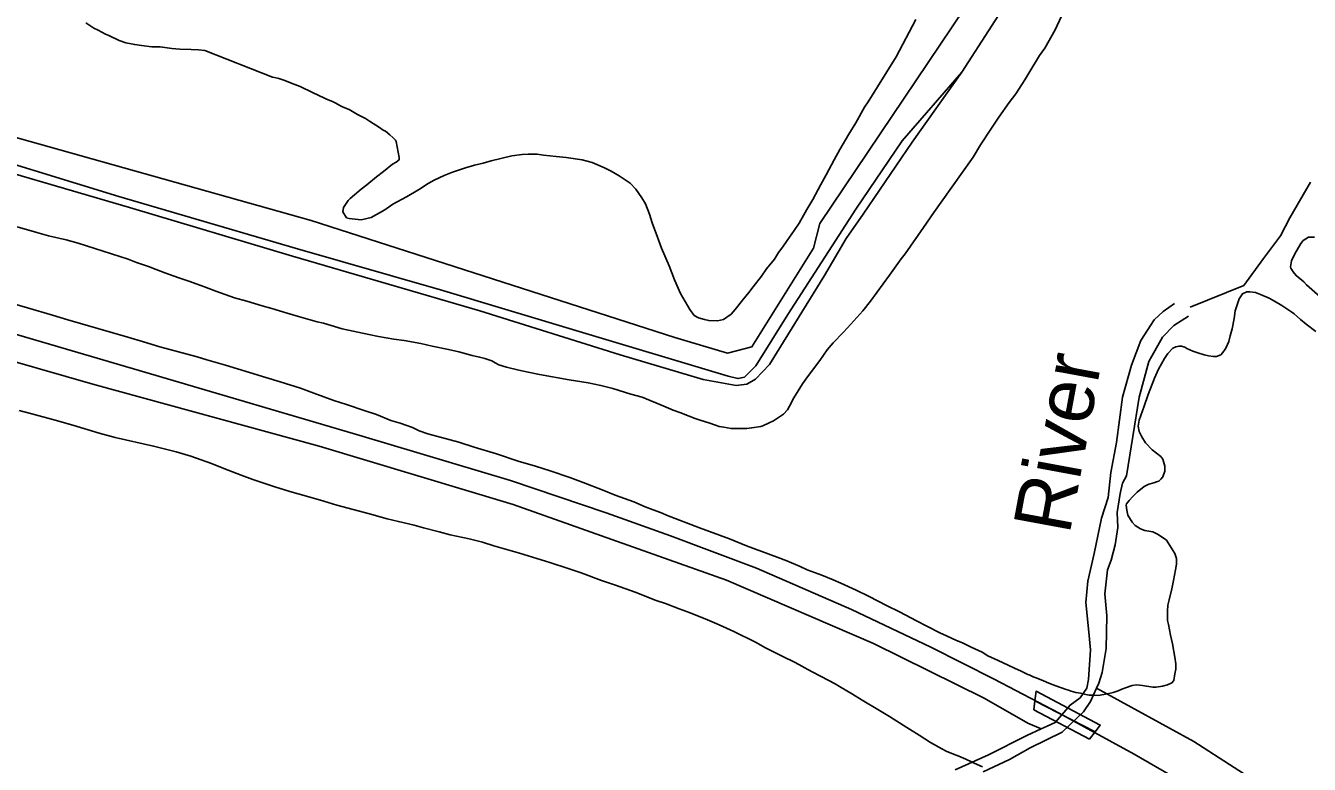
# Model space of a CAD drawing. Extents: x 3355677 to 3393573, y 612928 to 638357.
# Drawn here: x 3376042 to 3378277, y 631105 to 632391 of the extents above; entities that cross this region are included whole.
import ezdxf

# ---------------------------------------------------------------- set-up
doc = ezdxf.new("R2010")
doc.units = 0
for name, color, linetype in [('V-BRDG-OTLN', 7, 'Continuous'), ('V-RIVR-IDEN', 7, 'Continuous'), ('V-ROAD-CNTR', 7, 'Continuous'), ('V-SITE-VEGE', 7, 'Continuous'), ('V-TOPO-SHOR', 7, 'Continuous')]:
    doc.layers.add(name, color=color, linetype=linetype)

msp = doc.modelspace()

# ---------------------------------------------------------------- linework, layer by layer
at = {"layer": 'V-BRDG-OTLN'}
msp.add_line((3377799.1, 631215.6), (3377903.8, 631161.3), dxfattribs=at)
msp.add_lwpolyline([(3377894.1, 631148.5), (3377797.1, 631199.7), (3377799.1, 631215.6), (3377801.2, 631231.9), (3377912.9, 631173.2), (3377903.8, 631161.3)], close=True, dxfattribs=at)
at = {"layer": 'V-ROAD-CNTR'}
msp.add_lwpolyline([(3372689.3, 632825.7), (3374107.6, 632416), (3376258.9, 631784.3), (3376622, 631677.8), (3376886.1, 631598.8), (3377052.7, 631542.8), (3377164.3, 631502.4), (3377314.1, 631446.4), (3377479.7, 631374.3), (3377617.7, 631308.8), (3377728.3, 631253.3), (3377841.2, 631193.7), (3377971.9, 631122.6), (3378124.6, 631034.4), (3378237.6, 630961.9), (3378370.3, 630877.5), (3378499.8, 630785.3), (3378647.9, 630675), (3378785.3, 630563.4), (3378956.1, 630417.5), (3379071.3, 630311.8), (3379188.4, 630199.8), (3379351.8, 630038.9), (3379713.4, 629684.6)], dxfattribs=at)
at = {"layer": 'V-SITE-VEGE'}
for points in [[(3377257.4, 631691.8), (3377270.1, 631689.2), (3377297, 631689.2), (3377305.9, 631690.8), (3377321.8, 631693), (3377325.4, 631694), (3377336.5, 631699.3), (3377343.9, 631703), (3377354.4, 631709.4), (3377361.3, 631714.2), (3377368.1, 631721.6), (3377371.8, 631728.4), (3377379.1, 631742.7), (3377394.4, 631767), (3377402.8, 631779.1), (3377424.4, 631807.7), (3377437.5, 631826.2), (3377448, 631838.3), (3377465.9, 631856.8), (3377478.5, 631871.1), (3377499.6, 631894.4), (3377512.7, 631911.3), (3377545.9, 631956.2), (3377566.4, 631984.7), (3377573.2, 631993.7), (3377605.3, 632039.2), (3377623.1, 632065.6), (3377635.8, 632083.5), (3377691.5, 632161.7), (3377704.1, 632182.9), (3377723.6, 632211.9), (3377736.2, 632231.5), (3377754, 632256.8), (3377765.6, 632272.2), (3377781.4, 632296.5), (3377790.3, 632310.7), (3377807.1, 632338.7), (3377816.1, 632351.4), (3377834.5, 632383.6), (3377845.5, 632406.9)], [(3376204.6, 632365), (3376186.6, 632373.4), (3376180.8, 632376), (3376167.6, 632382.8), (3376160.2, 632386.5), (3376146.5, 632395.4)], [(3377591.8, 632401.5), (3377557.2, 632336.5), (3377508.8, 632257.8), (3377502.5, 632248.8), (3377487.3, 632221.3), (3377475.2, 632201.8), (3377459.4, 632174.8), (3377449.5, 632156.9), (3377435.3, 632131), (3377426.3, 632114.1), (3377412.2, 632088.2), (3377401.7, 632070.8), (3377388.5, 632047), (3377379.6, 632034.3), (3377367.5, 632016.4), (3377360.1, 632005.8), (3377352.8, 631995.8), (3377345.4, 631984.2), (3377331.7, 631967.2), (3377322.8, 631954.6)], [(3377322.8, 631954.6), (3377308.6, 631936.1), (3377300.7, 631926), (3377290.2, 631913.3), (3377277, 631896.4), (3377270.2, 631888.5), (3377256.5, 631879), (3377246.5, 631876.8), (3377231.2, 631877.3), (3377223.8, 631878.9), (3377213.2, 631882), (3377205.9, 631886.2), (3377197.9, 631896.8), (3377182, 631924.2), (3377171.4, 631948.4), (3377162.4, 631972.6), (3377149.1, 632003.2), (3377141.7, 632022.2), (3377132.7, 632047.5), (3377127.9, 632062.2), (3377121, 632080.2), (3377114.6, 632090.7), (3377104.1, 632106), (3377094, 632116.5), (3377075, 632129.1), (3377061.3, 632137.5), (3377049.6, 632143.3), (3377028, 632152.2), (3377010.6, 632156.9), (3376983.1, 632161.1), (3376965.2, 632162.6), (3376943.6, 632165.2), (3376932.5, 632166.8), (3376916.7, 632166.7), (3376906.1, 632166.2), (3376888.2, 632164), (3376852.3, 632155.5), (3376838.1, 632151.2), (3376823.3, 632147.5), (3376807.5, 632143.3), (3376784.9, 632135.3), (3376770.6, 632130), (3376753.2, 632121.5), (3376742.7, 632115.7), (3376727.4, 632106.1), (3376718.5, 632100.8), (3376704.8, 632092.4), (3376681.1, 632079.7), (3376666.8, 632070.1), (3376643.1, 632056.4), (3376625.7, 632052.6), (3376605.2, 632055.2), (3376600.4, 632056.3), (3376594.1, 632066.8), (3376595.1, 632074.2), (3376603, 632086.3), (3376606.7, 632090), (3376625.6, 632105.9), (3376635.6, 632113.3), (3376652.5, 632127.6), (3376664.6, 632136.6), (3376680.4, 632149.3), (3376686.7, 632153), (3376692, 632157.2), (3376692, 632160.9), (3376686.6, 632188.9), (3376685.6, 632191), (3376680.8, 632196.2), (3376675.5, 632200.4), (3376668.1, 632206.8), (3376664.4, 632208.9), (3376657.5, 632213.1), (3376640.6, 632224.6), (3376633.2, 632228.8), (3376619.5, 632236.2), (3376610.5, 632241.4), (3376604.7, 632244.6), (3376594.7, 632248.8), (3376588.9, 632251.9), (3376581.5, 632255.6), (3376575.7, 632258.8), (3376565.6, 632262.4), (3376561.9, 632264.5), (3376541.3, 632274), (3376519.7, 632284.5), (3376505.4, 632290.2), (3376492.8, 632295), (3376482.2, 632298.6), (3376474.8, 632300.2), (3376471.7, 632300.7), (3376353.4, 632347.4), (3376342.3, 632348.4), (3376329.6, 632348.9), (3376310.1, 632349.9), (3376296.4, 632351), (3376275.8, 632353.5), (3376261.1, 632354), (3376243.1, 632356.1), (3376231.5, 632357.7), (3376216.2, 632360.8), (3376204.6, 632365)], [(3376027, 632040.7), (3376060.8, 632030.8), (3376081.4, 632025), (3376112, 632017.7), (3376133.1, 632012), (3376220.2, 631984.2), (3376234.4, 631978.4), (3376255.6, 631971.1), (3376268.8, 631965.9), (3376284.1, 631960.6), (3376308.3, 631951.7), (3376325.8, 631946), (3376353.2, 631936), (3376372.8, 631928.7), (3376405.5, 631917.1), (3376426.6, 631910.8), (3376453.5, 631903), (3376470.4, 631898.3), (3376496.8, 631890.4), (3376516.9, 631884.2), (3376549.1, 631875.3), (3376560.2, 631872.7), (3376592.9, 631862.7), (3376639.3, 631852.8), (3376656.2, 631849.7), (3376682.6, 631845), (3376700.5, 631842.4), (3376729.6, 631837.2), (3376749.6, 631832.5), (3376778.1, 631826.7), (3376796.1, 631822.6), (3376819.3, 631816.3), (3376832, 631813.7), (3376840.9, 631811.1), (3376843, 631810.5), (3376853.1, 631806.9), (3376859.4, 631803.7), (3376865.7, 631800), (3376878.9, 631796.4), (3376900.1, 631791.2), (3376916.4, 631787.5), (3376936.5, 631783.3), (3376988.2, 631774), (3377020.9, 631768.8), (3377043.1, 631764.1), (3377064.2, 631758.8), (3377095.3, 631749.4), (3377114.9, 631743.7), (3377152.9, 631728.4), (3377169.2, 631721.1), (3377180.9, 631717.4), (3377197.2, 631710.6), (3377207.3, 631706.9), (3377217.8, 631703.3), (3377231.5, 631699.1), (3377242.6, 631695.4), (3377249.5, 631692.8), (3377257.4, 631691.8)], [(3378285.9, 632022.2), (3378275.3, 632022.2), (3378266.4, 632016.4), (3378262.1, 632011.6), (3378251.6, 631993.7), (3378245.9, 631981), (3378244.3, 631971), (3378244.8, 631968.3), (3378248.6, 631962), (3378253.8, 631955.7), (3378267.6, 631944.6), (3378272.3, 631939.4), (3378295.6, 631918.8)], [(3378288.4, 631858.2), (3378271.4, 631870.8), (3378261.4, 631879.2), (3378250.3, 631889.2), (3378246.6, 631891.8), (3378229.2, 631903.4), (3378216.5, 631911.3), (3378207, 631916), (3378192.2, 631922.8), (3378183.2, 631926), (3378173.2, 631927.5), (3378167.9, 631927.5), (3378160.5, 631923.8), (3378154.8, 631914.8), (3378148, 631894.2), (3378145.9, 631881), (3378142.8, 631862.6), (3378139.1, 631850.4), (3378136.5, 631840.9), (3378131.8, 631829.3), (3378130.2, 631827.2), (3378126.5, 631821.4), (3378122.8, 631817.7), (3378115.4, 631814.5), (3378110.2, 631814.5), (3378101.2, 631816.1), (3378093.8, 631817.6), (3378082.7, 631821.3), (3378074.3, 631823.9), (3378063.7, 631828.6), (3378060, 631830.7), (3378054.2, 631832.8), (3378050, 631832.8), (3378044.7, 631831.8), (3378039.4, 631829.1), (3378030.5, 631820.1), (3378024.7, 631811.1), (3378014.2, 631792.6), (3378007.4, 631776.8), (3377996.4, 631748.8), (3377989.6, 631728.2), (3377980.7, 631703.9), (3377978.6, 631693.4), (3377980.7, 631683.9), (3377985.5, 631674.9), (3377991.8, 631664.4), (3378003.5, 631652.3), (3378018.3, 631640.7), (3378022, 631636), (3378025.2, 631623.9), (3378025.2, 631614.9), (3378022, 631605.4), (3378018.3, 631601.2), (3378014.7, 631597.5), (3378011, 631596.4), (3378006.2, 631594.8), (3377997.3, 631592.2), (3377989.4, 631588.4), (3377977.3, 631578.4), (3377968.8, 631570.5), (3377963, 631564.1)], [(3376796, 631665.3), (3376742.1, 631680), (3376726.8, 631685.2), (3376715.2, 631691), (3376693.6, 631698.8), (3376677.7, 631703.5), (3376652.4, 631713.5), (3376632.8, 631720.3), (3376600.1, 631731.3), (3376578.5, 631738.1), (3376543.6, 631750.7), (3376520.4, 631759.6), (3376485, 631770.6), (3376459.7, 631777.9), (3376431.2, 631786.8), (3376389.5, 631799.4), (3376356.8, 631808.8), (3376340.4, 631814.1), (3376275.5, 631831.8), (3376247, 631840.2), (3376219.5, 631848.1), (3376140.9, 631871.1), (3376115, 631878.4), (3376088.6, 631886.8), (3376044.8, 631899.3), (3376014.7, 631908.2)], [(3376030.4, 631720.5), (3376052.6, 631714.7), (3376092.7, 631703.8), (3376123.8, 631694.9), (3376169.7, 631681.2), (3376197.7, 631673.9), (3376264.2, 631658.8), (3376303.8, 631648.9), (3376329.1, 631641.5), (3376365, 631628.4), (3376386.7, 631620), (3376416.8, 631608), (3376437.4, 631600.6), (3376477, 631587.5), (3376505.5, 631578.6), (3376526.6, 631572.9), (3376560.9, 631562.9), (3376583.6, 631556.1), (3376640.6, 631541), (3376671.2, 631532.1), (3376690.8, 631527.4), (3376718.2, 631521.1), (3376734.6, 631516.4), (3376761.5, 631509.6), (3376781, 631504.4), (3376813.7, 631497.1), (3376837, 631491.3), (3376857, 631485), (3376901.4, 631472.5), (3376954.1, 631456.3), (3376986.3, 631445.8), (3377009, 631437.9), (3377044.4, 631424.8), (3377068.7, 631416.4), (3377103, 631404.4), (3377139.5, 631390.2), (3377155.8, 631384.5), (3377179.6, 631375.5), (3377198.6, 631368.7), (3377229.2, 631356.1), (3377249.3, 631347.8), (3377274.6, 631336.2), (3377312.6, 631317.3), (3377330.1, 631307.8), (3377359.1, 631293.1), (3377381.3, 631282.1), (3377409.8, 631266.4), (3377426.7, 631257.4), (3377451.5, 631244.8), (3377458.9, 631240.1), (3377481.7, 631227), (3377498, 631216.5), (3377525.5, 631200.2), (3377545.6, 631188.1), (3377576.2, 631169.2), (3377597.3, 631155.5), (3377617.4, 631142.9), (3377637, 631131.9), (3377645.9, 631127.1), (3377661.8, 631120.8), (3377666.5, 631119.3), (3377678.7, 631114), (3377689.8, 631108.8), (3377693.5, 631106.7), (3377707.7, 631100.4)], [(3377963, 631564.1), (3377958.8, 631558.3), (3377957.8, 631556.2), (3377958.9, 631547.2), (3377961, 631538.3), (3377968.4, 631526.1), (3377973.7, 631520.4), (3377982.7, 631514.6), (3377990.6, 631512), (3378004.3, 631509.4), (3378013.8, 631504.6), (3378028.1, 631495.2), (3378042.9, 631472), (3378045.6, 631463), (3378045.6, 631453.5), (3378044, 631443.5), (3378040.4, 631425), (3378037.3, 631410.3), (3378033.1, 631391.3), (3378030.5, 631381.8), (3378030, 631371.7), (3378030, 631355.4), (3378031.6, 631348), (3378035.3, 631329.5), (3378038.5, 631314.8), (3378042.8, 631291.6), (3378044.4, 631280), (3378044.4, 631270.5), (3378042.9, 631262.6), (3378040.8, 631251), (3378037.6, 631246.7), (3378029.7, 631243), (3378021.3, 631240.9), (3378010.2, 631239.3), (3378004.4, 631239.3), (3377986.5, 631241.9), (3377975.9, 631242.9), (3377968.5, 631241.8), (3377956.9, 631238.1), (3377950.6, 631235.5), (3377943.8, 631232.8), (3377935.3, 631230.1), (3377925.3, 631227.5), (3377909, 631224.8), (3377902.6, 631225.3), (3377893.7, 631225.3), (3377887.9, 631226.3), (3377878.4, 631228.4), (3377870.5, 631230), (3377862.5, 631232.1), (3377857.8, 631233.7), (3377853.6, 631235.2), (3377835.6, 631241.5), (3377823.5, 631246.2), (3377814, 631250.4), (3377801.3, 631255.2), (3377796, 631257.2), (3377789.2, 631260.4), (3377787, 631260.9), (3377773.8, 631267.7), (3377764.9, 631271.9), (3377752.7, 631277.2), (3377735.3, 631285.6), (3377717.3, 631293.5), (3377707.3, 631299.8), (3377688.3, 631308.7), (3377673, 631316), (3377662.4, 631320.2), (3377645, 631328.6), (3377633.4, 631333.9), (3377610.7, 631345.4), (3377592.7, 631354.4), (3377563.1, 631370.1), (3377542, 631380.6), (3377509.3, 631397.4), (3377488.1, 631407.9), (3377461.2, 631420), (3377447.5, 631425.8), (3377427.9, 631434.2), (3377421.6, 631436.2), (3377402.6, 631443.6), (3377390.4, 631449.4), (3377367.2, 631459.3), (3377350.3, 631465.6), (3377297, 631485), (3377267.4, 631497.1), (3377215.2, 631516.5), (3377157.6, 631538.5), (3377149.7, 631542.2), (3377120.6, 631553.2), (3377100.6, 631561.6), (3377068.4, 631573.6), (3377045.7, 631582.5), (3377012.4, 631595.1), (3376989.2, 631604), (3376954.9, 631615.6), (3376929.5, 631623.9), (3376899.4, 631632.8), (3376861.4, 631645.4), (3376822.4, 631656.9), (3376796, 631665.3)]]:
    msp.add_lwpolyline(points, dxfattribs=at)
at = {"layer": 'V-TOPO-SHOR'}
msp.add_line((3377567.8, 632190.1), (3377671.6, 632309.4), dxfattribs=at)
for points in [[(3377424.6, 632046.2), (3377843.4, 632669.1), (3377966.9, 632851.7), (3378004.5, 632948.4), (3378122.7, 633367.2), (3378117.3, 633394.1), (3378111.9, 633410.2), (3378095.8, 633415.6), (3378063.6, 633431.7), (3377338.7, 633646.5), (3377306.4, 633641.1), (3377279.6, 633625), (3377209.8, 633592.8), (3377129.2, 633582), (3377059.4, 633614.2), (3376635.2, 633753.9), (3376592.2, 633786.1), (3376463.4, 633834.4), (3376366.7, 633936.4), (3376286.2, 634017), (3376243.2, 634049.2), (3376205.6, 634065.3), (3376119.7, 634097.5), (3375733.1, 634221)], [(3377370.9, 633673.3), (3377494.4, 633635.7), (3377655.5, 633587.4), (3378149.5, 633442.4), (3378165.6, 633426.3), (3378176.4, 633426.3), (3378171, 633394.1), (3378154.9, 633340.4), (3378042.1, 632921.5), (3377988.4, 632803.4), (3377945.5, 632733.6), (3377671.6, 632309.4), (3377585.5, 632188)], [(3374992, 632486.6), (3376538.5, 632051.6), (3377172.2, 631847.5), (3377263.5, 631820.7), (3377306.4, 631831.4), (3377413.8, 632003.3), (3377424.6, 632046.2)], [(3375901.1, 632185.8), (3376204.1, 632093.1), (3376510.8, 632003.1)], [(3377585.5, 632188), (3377499.9, 632062.7), (3377470.5, 632020.3), (3377432.4, 631955.7), (3377337.1, 631800.7), (3377312.6, 631775), (3377297.5, 631766.8), (3377278.9, 631764.3), (3377221.3, 631774.4), (3377076.8, 631817.4), (3376832.2, 631894.4), (3376506, 631989.2)], [(3376510.8, 632003.1), (3376763.8, 631930.7), (3377005.7, 631858.4), (3377265.2, 631780.3), (3377281.9, 631776.3), (3377293.1, 631779), (3377312.9, 631798.2), (3377369.1, 631887.7), (3377487, 632071.2), (3377567.8, 632190.1)], [(3376506, 631989.2), (3376222.4, 632074.2), (3375896.2, 632169.1)], [(3378069.4, 631900.5), (3378162.7, 631938.1), (3378197, 631985.5), (3378226.5, 632024.8), (3378242.8, 632055.9), (3378278.8, 632118.1)], [(3377896, 631304.3), (3377892.8, 631335.1), (3377887.9, 631386.4), (3377891.2, 631423.6), (3377902.1, 631471.9), (3377915.1, 631533.2), (3377926.8, 631569.3), (3377931.2, 631613), (3377941.2, 631665.1), (3377951.6, 631744.1), (3377967.3, 631799.7), (3377983.8, 631842.4), (3378006.6, 631878.4), (3378022.7, 631893), (3378042.4, 631906.7)], [(3378066.3, 631885), (3378041, 631868.6), (3378021.1, 631848.3), (3377997.2, 631805.8), (3377980.5, 631743.7), (3377958.6, 631607), (3377951.7, 631594), (3377947.7, 631576.4), (3377942.6, 631542.9), (3377943.2, 631516.8), (3377939, 631487.1), (3377932.1, 631460.2), (3377925.4, 631443.5), (3377921, 631401.6), (3377924.2, 631363.4), (3377923.4, 631306.6), (3377916.3, 631264.8), (3377910.5, 631246.2), (3377906.6, 631237.6), (3377896, 631213.9), (3377883.7, 631196.3), (3377846.8, 631160.5), (3377790.6, 631133.4), (3377754.9, 631113.4), (3377708.9, 631091.7)], [(3377518.2, 631315.4), (3377262, 631425.2), (3376890.7, 631557), (3376552.5, 631658.5), (3376158.5, 631766.5), (3376015, 631807.5)], [(3377518.2, 631315.4), (3377710.9, 631219.7), (3377786.7, 631176.6), (3377809.8, 631166.3)], [(3377660.2, 631095.3), (3377718.3, 631121.5), (3377785, 631155), (3377809.8, 631166.3), (3377820.6, 631171.2), (3377834.6, 631177.6), (3377860.2, 631207.9), (3377878.1, 631220.7), (3377889.5, 631237.3), (3377892.5, 631252.2), (3377896, 631304.3)], [(3378653.1, 630731.4), (3378540.6, 630806.6), (3378420.7, 630892.1), (3378278.8, 630998.5), (3378263.2, 631015.4), (3378216.2, 631054.3), (3378075.9, 631144.8), (3377906.6, 631237.6)]]:
    msp.add_lwpolyline(points, dxfattribs=at)

# ---------------------------------------------------------------- texts
at = {"layer": 'V-RIVR-IDEN'}
msp.add_text('River', height=100, rotation=79.5107, dxfattribs=at).set_placement((3377859.2, 631502.8))

doc.saveas('drawing.dxf')
